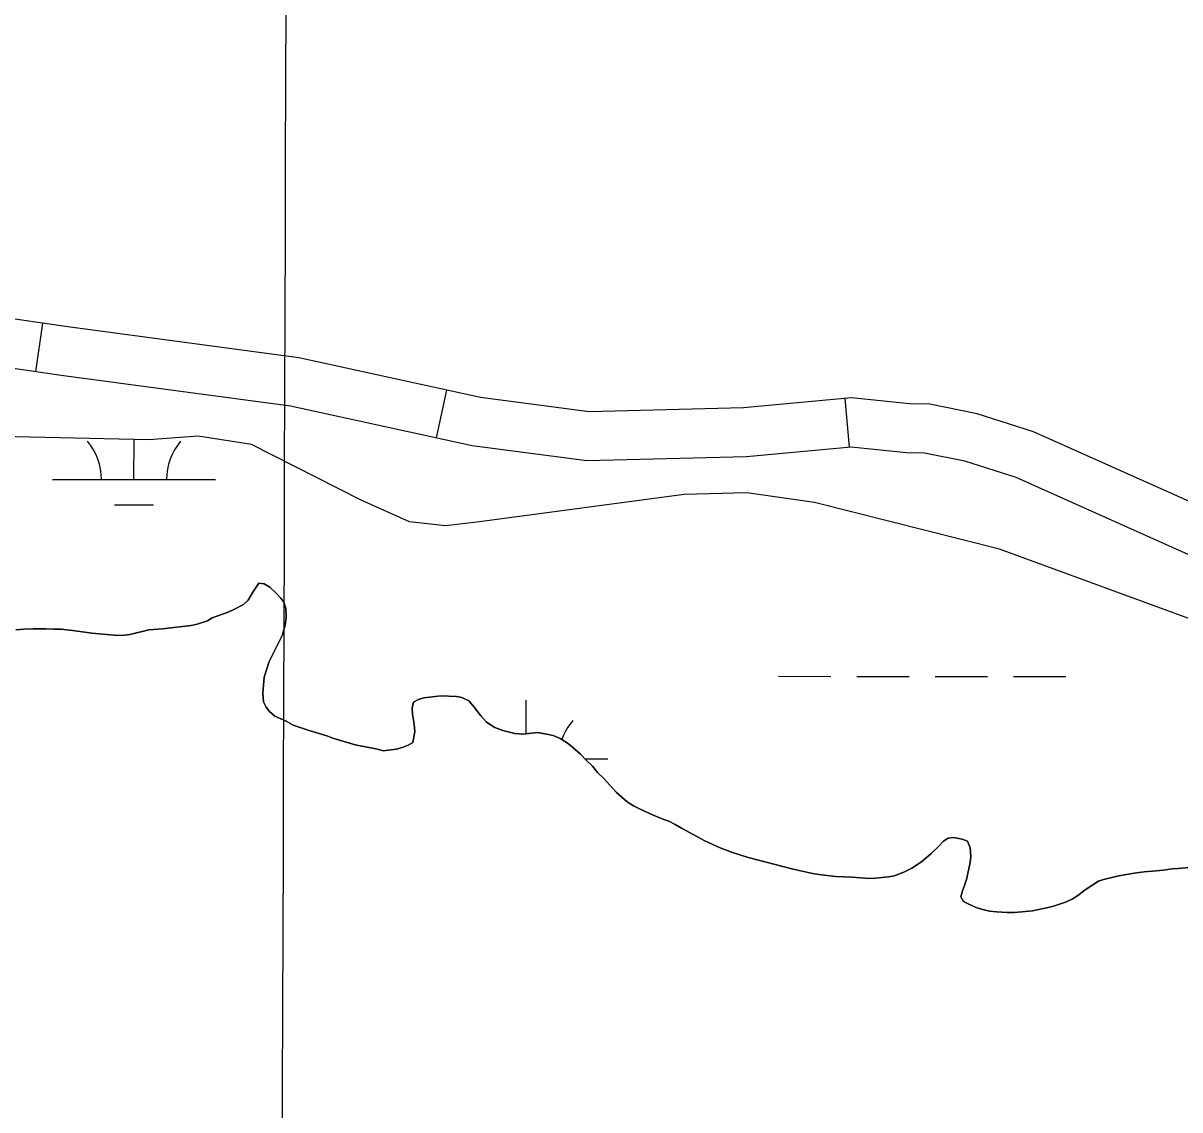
# Model space of a CAD drawing. Extents: x 3148686 to 3186545, y 916144 to 941516.
# Drawn here: x 3165828 to 3166537, y 925523 to 926189 of the extents above; entities that cross this region are included whole.
import ezdxf

# ---------------------------------------------------------------- set-up
doc = ezdxf.new("R2010")
doc.units = 0
for name, color, linetype in [('V-GRID-MAJR', 7, 'Continuous'), ('V-ROAD-CNTR', 7, 'Continuous'), ('V-SITE-VEGE', 7, 'Continuous'), ('V-TOPO-SHOR', 7, 'Continuous'), ('V-WETL-SWMP', 7, 'Continuous')]:
    doc.layers.add(name, color=color, linetype=linetype)

msp = doc.modelspace()

# ---------------------------------------------------------------- linework, layer by layer
at = {"layer": 'V-GRID-MAJR'}
msp.add_spline([(3165974.46, 921512.91), (3165993.85, 927572.55), (3166013.25, 933635.55), (3166032.65, 939698.61), (3166032.66, 939701.93)], degree=3, dxfattribs=at)
at = {"layer": 'V-ROAD-CNTR'}
for p, q in [((3165836.1, 925975.2), (3165840.43, 926004.89)), ((3166081.52, 925934.64), (3166087.93, 925963.95)), ((3166334.7, 925928.96), (3166331.95, 925958.83))]:
    msp.add_line(p, q, dxfattribs=at)
for points in [[(3166593.32, 925873.3), (3166447.52, 925938.49), (3166412.83, 925949.48), (3166383.81, 925955.38), (3166371.36, 925955.49), (3166335.97, 925959.2), (3166269.75, 925953.12), (3166175.26, 925950.64), (3166108.57, 925959.44), (3165997.36, 925983.76), (3165855.74, 926002.65), (3165765.21, 926015.87), (3165718.33, 926027.82), (3165636.88, 926048.13), (3165503.92, 926094.18), (3165424.46, 926120.55), (3165398.81, 926134.1), (3165391.92, 926139.72), (3165387.98, 926144.6), (3165385.14, 926150.84), (3165381.2, 926163.09)], [(3166581.39, 925845.77), (3166436.84, 925910.41), (3166405.29, 925920.4), (3166380.66, 925925.41), (3166369.66, 925925.5), (3166335.78, 925929.06), (3166271.52, 925923.15), (3166173.69, 925920.59), (3166103.4, 925929.86), (3165992.16, 925954.19), (3165851.59, 925972.94), (3165759.32, 925986.41), (3165711, 925998.73), (3165628.32, 926019.34), (3165494.29, 926065.77), (3165412.64, 926092.86), (3165382.15, 926108.97), (3165370.54, 926118.45), (3165362.24, 926128.72), (3165357.12, 926140), (3165352.64, 926153.89)]]:
    msp.add_lwpolyline(points, dxfattribs=at)
at = {"layer": 'V-SITE-VEGE'}
for points in [[(3166577.12, 925811.51), (3166426.65, 925866.45), (3166313.18, 925895.06), (3166271.74, 925901.05), (3166233.43, 925899.98), (3166108.05, 925883.27), (3166087.18, 925880.81), (3166065.13, 925883.31), (3166035.51, 925896.49), (3165968.17, 925930.64), (3165935.56, 925935.74), (3165905.11, 925933.58), (3165778.43, 925936.41), (3165750.79, 925942.13), (3165719.3, 925950.69), (3165602.68, 925988.66), (3165398.26, 926057.36), (3165339.03, 926083.52), (3165327.49, 926089.37), (3165312.85, 926099.22), (3165309.5, 926109.54), (3165348.17, 926211.59)], [(3165972.68, 925845.69), (3165969.06, 925840.26), (3165966.2, 925835.41), (3165963.33, 925832.69), (3165957.95, 925829.75), (3165953.91, 925827.98), (3165944.1, 925824.43), (3165941.22, 925822.67), (3165935.06, 925820.69), (3165931.21, 925819.7), (3165913.66, 925817.82), (3165905.37, 925817.17), (3165893.62, 925814.38), (3165888.8, 925813.76), (3165884.17, 925813.92), (3165870.46, 925815.16), (3165860.22, 925816.62), (3165851.73, 925817.52), (3165847.09, 925817.48), (3165842.27, 925817.83), (3165834.55, 925817.77), (3165828.76, 925817.53), (3165823.94, 925817.11)], [(3166412.28, 925647.16), (3166407.44, 925649.25), (3166404.53, 925650.76), (3166402.96, 925653.65), (3166403.9, 925657.32), (3166405.22, 925660.61), (3166406.35, 925664.29), (3166407.84, 925670.67), (3166408.58, 925674.72), (3166408.94, 925678.39), (3166408.71, 925683.6), (3166406.94, 925687.64), (3166403.65, 925688.97), (3166398.62, 925689.89), (3166395.15, 925689.48), (3166392.27, 925687.71), (3166389.21, 925684.41), (3166384.81, 925680.13), (3166378.87, 925675.07), (3166372.91, 925671.16), (3166367.92, 925668.81), (3166361.95, 925666.44), (3166358.49, 925665.84), (3166348.65, 925664.79), (3166344.21, 925664.95), (3166336.3, 925665.66), (3166326.06, 925666.16), (3166317.76, 925667.05), (3166312.93, 925667.79), (3166300.17, 925670.58), (3166272.52, 925677.69), (3166262.46, 925680.89), (3166255.5, 925683.54), (3166246.01, 925687.9), (3166231.67, 925695.7), (3166227.79, 925697.99), (3166223.91, 925699.88), (3166220.82, 925701.02), (3166214.04, 925703.86), (3166206.88, 925707.08), (3166202.23, 925709.36), (3166198.54, 925711.84), (3166191.93, 925717.57), (3166183.96, 925726.19), (3166180.26, 925729.83), (3166177.14, 925733.66), (3166173.06, 925737.49), (3166169.95, 925740.94), (3166163.53, 925746.48), (3166161.01, 925748.39), (3166157.33, 925750.68), (3166153.07, 925752.38), (3166149.2, 925753.32), (3166143.41, 925754.24), (3166134.54, 925753.2), (3166129.71, 925753.55), (3166122.17, 925755.42), (3166117.33, 925757.31), (3166112.29, 925760.55), (3166108.78, 925764.38), (3166104.88, 925769.56), (3166101.38, 925773.58), (3166097.12, 925775.67), (3166093.83, 925776.22), (3166084.18, 925776.72), (3166073.96, 925775.49), (3166070.69, 925774.5), (3166067.62, 925772.93), (3166066.68, 925769.25), (3166066.9, 925765.59), (3166067.92, 925759.42), (3166068.34, 925754.79), (3166067.04, 925748.22), (3166064.16, 925746.47), (3166061.27, 925745.28), (3166057.04, 925744.09), (3166048.94, 925743.06), (3166045.46, 925744), (3166031.74, 925746.79), (3166018.2, 925750.73), (3166015.1, 925752.06), (3166003.69, 925755.44), (3165993.82, 925758.84), (3165989.56, 925761.11), (3165982.59, 925764.34), (3165979.29, 925767.21), (3165977.34, 925769.7), (3165975.57, 925772.97), (3165975.15, 925778.37), (3165976.03, 925788.21), (3165979.04, 925797.69), (3165987.02, 925813.58), (3165988.9, 925819.96), (3165989.44, 925824.98), (3165989.4, 925830.19), (3165988.02, 925834.04), (3165986.26, 925836.53), (3165983.34, 925839.6), (3165979.45, 925843.23), (3165975.96, 925845.33), (3165972.68, 925845.69)], [(3166547.54, 925671.97), (3166536.16, 925670.91), (3166532.3, 925670.69), (3166527.1, 925669.88), (3166520.35, 925669.25), (3166515.33, 925669.02), (3166509.17, 925668.19), (3166499.72, 925666.57), (3166490.29, 925664.19), (3166487.21, 925663.19), (3166479.15, 925657.92), (3166475.31, 925654.99), (3166471.47, 925652.46), (3166467.05, 925650.3), (3166459.74, 925647.92), (3166456.46, 925647.13), (3166446.83, 925645.12), (3166435.84, 925644.07), (3166431.21, 925644.03), (3166424.84, 925644.37), (3166420.4, 925644.91), (3166415.57, 925646.03), (3166412.28, 925647.16)]]:
    msp.add_lwpolyline(points, dxfattribs=at)
at = {"layer": 'V-TOPO-SHOR'}
for points in [[(3165823.94, 925817.11), (3165828.76, 925817.53), (3165834.55, 925817.77), (3165842.27, 925817.83), (3165847.09, 925817.48), (3165851.73, 925817.52), (3165860.22, 925816.62), (3165870.46, 925815.16), (3165884.17, 925813.92), (3165888.8, 925813.76), (3165893.62, 925814.38), (3165905.37, 925817.17), (3165913.66, 925817.82), (3165931.21, 925819.7), (3165935.06, 925820.69), (3165941.22, 925822.67), (3165944.1, 925824.43), (3165953.91, 925827.98), (3165957.95, 925829.75), (3165963.33, 925832.69), (3165966.2, 925835.41), (3165969.06, 925840.26), (3165972.68, 925845.69), (3165975.96, 925845.33), (3165979.45, 925843.23), (3165983.34, 925839.6), (3165986.26, 925836.53), (3165988.02, 925834.04), (3165989.4, 925830.19), (3165989.44, 925824.98), (3165988.9, 925819.96), (3165987.02, 925813.58), (3165979.04, 925797.69), (3165976.03, 925788.21), (3165975.15, 925778.37), (3165975.57, 925772.97), (3165977.34, 925769.7), (3165979.29, 925767.21), (3165982.59, 925764.34), (3165989.56, 925761.11), (3165993.82, 925758.83), (3166003.69, 925755.44), (3166015.1, 925752.06), (3166018.2, 925750.73), (3166031.74, 925746.79), (3166045.46, 925744), (3166048.94, 925743.06), (3166057.04, 925744.09), (3166061.27, 925745.28), (3166064.16, 925746.47), (3166067.04, 925748.22), (3166068.34, 925754.79), (3166067.92, 925759.42), (3166066.9, 925765.59), (3166066.68, 925769.25), (3166067.62, 925772.93), (3166070.69, 925774.5), (3166073.96, 925775.49), (3166084.18, 925776.72), (3166093.83, 925776.22), (3166097.12, 925775.67), (3166101.38, 925773.58), (3166104.88, 925769.56), (3166108.78, 925764.38), (3166112.29, 925760.55), (3166117.33, 925757.31), (3166122.17, 925755.42), (3166129.71, 925753.55), (3166134.54, 925753.2), (3166143.41, 925754.24), (3166149.2, 925753.32), (3166153.07, 925752.38), (3166157.33, 925750.68), (3166161.01, 925748.39), (3166163.53, 925746.48), (3166169.95, 925740.94), (3166173.06, 925737.49), (3166177.14, 925733.66), (3166180.26, 925729.83), (3166183.96, 925726.19), (3166191.93, 925717.57), (3166198.54, 925711.84), (3166202.23, 925709.36), (3166206.88, 925707.08), (3166214.04, 925703.86), (3166220.82, 925701.02), (3166223.91, 925699.88), (3166227.79, 925697.99), (3166231.67, 925695.7), (3166246.01, 925687.9), (3166255.5, 925683.54), (3166262.46, 925680.89), (3166272.52, 925677.69), (3166300.17, 925670.58)], [(3166300.17, 925670.58), (3166312.93, 925667.79), (3166317.76, 925667.05), (3166326.06, 925666.16), (3166336.3, 925665.66), (3166344.21, 925664.95), (3166348.65, 925664.79), (3166358.48, 925665.84), (3166361.95, 925666.44), (3166367.92, 925668.81), (3166372.91, 925671.16), (3166378.87, 925675.07), (3166384.81, 925680.13), (3166389.21, 925684.41), (3166392.27, 925687.71), (3166395.15, 925689.48), (3166398.62, 925689.89), (3166403.65, 925688.96), (3166406.94, 925687.64), (3166408.71, 925683.6), (3166408.94, 925678.39), (3166408.58, 925674.72), (3166407.84, 925670.67), (3166406.35, 925664.29), (3166405.22, 925660.61), (3166403.9, 925657.32), (3166402.96, 925653.65), (3166404.53, 925650.76), (3166407.44, 925649.25), (3166412.28, 925647.16), (3166415.57, 925646.03), (3166420.4, 925644.91), (3166424.84, 925644.37), (3166427.93, 925644.2), (3166431.21, 925644.03), (3166435.84, 925644.07), (3166446.83, 925645.12), (3166456.46, 925647.13), (3166459.74, 925647.92), (3166467.05, 925650.3), (3166471.47, 925652.46), (3166475.31, 925654.99), (3166479.15, 925657.92), (3166487.21, 925663.19), (3166490.29, 925664.18), (3166499.72, 925666.57), (3166509.17, 925668.19), (3166515.33, 925669.01), (3166520.35, 925669.25), (3166527.1, 925669.88), (3166532.3, 925670.69), (3166536.16, 925670.91), (3166547.54, 925671.97)]]:
    msp.add_lwpolyline(points, dxfattribs=at)
at = {"layer": 'V-WETL-SWMP'}
for p, q in [((3165896.25, 925909.17), (3165896.28, 925933.78)), ((3165846.25, 925909.22), (3165946.25, 925909.12)), ((3165884.23, 925893.75), (3165908.23, 925893.72)), ((3166291.19, 925788.68), (3166323.19, 925788.65)), ((3166339.19, 925788.63), (3166371.19, 925788.6)), ((3166387.19, 925788.58), (3166419.19, 925788.55)), ((3166435.19, 925788.53), (3166467.19, 925788.5)), ((3166136.56, 925753.43), (3166136.58, 925774.1)), ((3166172.54, 925738.06), (3166186.54, 925738.05))]:
    msp.add_line(p, q, dxfattribs=at)
for points in [[(3166577.12, 925811.51), (3166426.65, 925866.45), (3166313.18, 925895.06), (3166271.74, 925901.05), (3166233.43, 925899.98), (3166108.05, 925883.27), (3166087.18, 925880.81), (3166065.13, 925883.31), (3166035.51, 925896.49), (3165968.18, 925930.64), (3165935.56, 925935.74), (3165905.11, 925933.58), (3165778.43, 925936.41), (3165750.79, 925942.13), (3165719.3, 925950.69), (3165602.68, 925988.66), (3165398.26, 926057.36), (3165339.03, 926083.52), (3165327.49, 926089.37), (3165312.85, 926099.22), (3165309.51, 926109.54), (3165348.17, 926211.59)], [(3165823.94, 925817.11), (3165828.76, 925817.53), (3165834.55, 925817.77), (3165842.27, 925817.83), (3165847.1, 925817.48), (3165851.73, 925817.52), (3165860.22, 925816.62), (3165870.46, 925815.16), (3165884.17, 925813.92), (3165888.8, 925813.76), (3165893.62, 925814.38), (3165905.37, 925817.17), (3165913.66, 925817.82), (3165931.21, 925819.7), (3165935.06, 925820.69), (3165941.22, 925822.67), (3165944.1, 925824.43), (3165953.91, 925827.98), (3165957.95, 925829.75), (3165963.33, 925832.69), (3165966.2, 925835.41), (3165969.06, 925840.26), (3165972.68, 925845.69), (3165975.96, 925845.33), (3165979.45, 925843.23), (3165983.34, 925839.6), (3165986.26, 925836.54), (3165988.02, 925834.04), (3165989.4, 925830.19), (3165989.44, 925824.98), (3165988.9, 925819.96), (3165987.02, 925813.58), (3165979.04, 925797.69), (3165976.03, 925788.21), (3165975.15, 925778.37), (3165975.57, 925772.97), (3165977.34, 925769.7), (3165979.29, 925767.21), (3165982.59, 925764.34), (3165989.56, 925761.11), (3165993.82, 925758.83), (3166003.69, 925755.44), (3166015.1, 925752.06), (3166018.2, 925750.73), (3166031.74, 925746.79), (3166045.46, 925744), (3166048.94, 925743.06), (3166057.04, 925744.09), (3166061.28, 925745.28), (3166064.16, 925746.47), (3166067.04, 925748.22), (3166068.34, 925754.8), (3166067.92, 925759.42), (3166066.9, 925765.59), (3166066.68, 925769.25), (3166067.62, 925772.93), (3166070.69, 925774.5), (3166073.96, 925775.49), (3166084.18, 925776.73), (3166093.83, 925776.22), (3166097.12, 925775.67), (3166101.38, 925773.58), (3166104.88, 925769.56), (3166108.78, 925764.38), (3166112.29, 925760.55)], [(3166112.29, 925760.55), (3166117.33, 925757.31), (3166122.17, 925755.42), (3166129.71, 925753.55), (3166134.54, 925753.2), (3166143.4, 925754.24), (3166149.2, 925753.32), (3166153.07, 925752.38), (3166157.33, 925750.68), (3166161.01, 925748.39), (3166163.53, 925746.48), (3166169.95, 925740.94), (3166173.06, 925737.49), (3166177.14, 925733.66), (3166180.26, 925729.83), (3166183.96, 925726.19), (3166191.94, 925717.57), (3166198.54, 925711.84), (3166202.23, 925709.36), (3166206.88, 925707.08), (3166214.04, 925703.86), (3166220.82, 925701.02), (3166223.91, 925699.88), (3166227.79, 925697.98), (3166231.67, 925695.7), (3166246.01, 925687.9), (3166255.5, 925683.54), (3166262.46, 925680.89), (3166272.52, 925677.69), (3166300.17, 925670.58), (3166312.93, 925667.79), (3166317.76, 925667.05), (3166326.07, 925666.16), (3166336.3, 925665.66), (3166344.21, 925664.95), (3166348.65, 925664.79), (3166358.48, 925665.84), (3166361.95, 925666.44), (3166367.92, 925668.8), (3166372.91, 925671.16), (3166378.87, 925675.07), (3166384.81, 925680.13), (3166389.21, 925684.41), (3166392.27, 925687.72), (3166395.15, 925689.48), (3166398.62, 925689.89), (3166403.65, 925688.96), (3166406.94, 925687.64), (3166408.71, 925683.6), (3166408.94, 925678.39), (3166408.58, 925674.72), (3166407.84, 925670.67), (3166406.35, 925664.29), (3166405.22, 925660.61), (3166403.9, 925657.32), (3166402.96, 925653.65), (3166404.53, 925650.77), (3166407.44, 925649.24), (3166412.28, 925647.16), (3166415.57, 925646.03), (3166420.4, 925644.91), (3166424.84, 925644.37), (3166427.93, 925644.2), (3166431.21, 925644.03), (3166435.84, 925644.07), (3166446.83, 925645.12), (3166456.46, 925647.13), (3166459.74, 925647.92), (3166467.05, 925650.3), (3166471.47, 925652.46), (3166475.31, 925654.99), (3166479.15, 925657.92), (3166487.21, 925663.19), (3166490.29, 925664.18), (3166499.72, 925666.57), (3166509.17, 925668.19), (3166515.33, 925669.01), (3166520.35, 925669.25), (3166527.1, 925669.88), (3166532.3, 925670.69), (3166536.16, 925670.92), (3166547.54, 925671.97)]]:
    msp.add_lwpolyline(points, dxfattribs=at)
for centre, start, end in [((3165841.01, 925909.7), 359.16781, 40.71147), ((3165951.49, 925909.58), 139.1678, 180.71146), ((3166191.79, 925738.52), 139.1678, 161.03205)]:
    msp.add_arc(centre, 35.25, start, end, dxfattribs=at)

doc.saveas('drawing.dxf')
